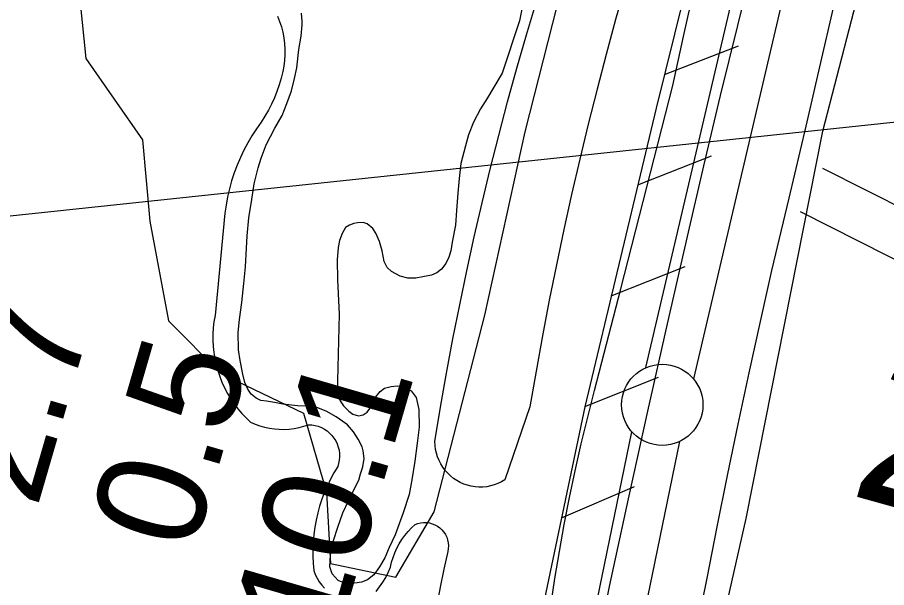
# Model space of a CAD drawing. Extents: x 3683402 to 3721514, y 487807 to 513565.
# Drawn here: x 3712689 to 3713224, y 500339 to 500690 of the extents above; entities that cross this region are included whole.
import ezdxf

# ---------------------------------------------------------------- set-up
doc = ezdxf.new("R2010")
doc.units = 0
for name, color, linetype in [('V-BORW-LINE', 7, 'Continuous'), ('V-FLOD-BASE', 7, 'Continuous'), ('V-LEVE-TOET', 7, 'Continuous'), ('V-RIVR-FERY', 7, 'Continuous'), ('V-RIVR-RANG', 7, 'Continuous'), ('V-ROAD-CNTR', 7, 'Continuous'), ('V-RRAP-FSHR', 7, 'Continuous'), ('V-SITE-VEGE', 7, 'Continuous'), ('V-SURV-IDEN', 7, 'Continuous'), ('V-SURV-LINE', 7, 'Continuous'), ('V-TOPO-SHOR', 7, 'Continuous')]:
    doc.layers.add(name, color=color, linetype=linetype)

msp = doc.modelspace()

# ---------------------------------------------------------------- linework, layer by layer
at = {"layer": 'V-BORW-LINE'}
msp.add_lwpolyline([(3712629.97, 500885.41), (3712712.37, 500813.42), (3712723.09, 500745.1), (3712731.15, 500664.32), (3712765.95, 500614.19), (3712770.56, 500564.2), (3712781.98, 500502.79), (3712814.26, 500470.41), (3712865.03, 500446.04), (3712879.1, 500397.32), (3712881.58, 500353.67), (3712921.82, 500345.1), (3712945.37, 500385.39), (3712976.55, 500506.29), (3713001.35, 500619.12), (3713026.85, 500719.14), (3713052.88, 500817.28), (3713072.2, 500883.09), (3713091.68, 500958.18), (3713111.99, 501043.04)], dxfattribs=at)
at = {"layer": 'V-FLOD-BASE'}
msp.add_lwpolyline([(3713223.09, 501076.27), (3713213.56, 501035.53), (3713204.2, 500994.76), (3713187.55, 500920.08), (3713170.66, 500845.45), (3713153.54, 500770.87), (3713142.61, 500727.76), (3713131.89, 500684.59), (3713121.36, 500641.38), (3713111.04, 500598.12), (3713100.92, 500554.81), (3713088.7, 500501.04), (3713076.64, 500447.24), (3713064.74, 500393.41), (3713052.99, 500339.54), (3713047.58, 500313.15)], dxfattribs=at)
at = {"layer": 'V-LEVE-TOET'}
for points in [[(3713277.95, 501049.16), (3713272.79, 501028.47), (3713267.43, 501007.84), (3713261.85, 500987.26), (3713256.08, 500966.74), (3713246.83, 500931.78), (3713237.83, 500896.75), (3713229.07, 500861.66), (3713220.55, 500826.51), (3713212.27, 500791.3), (3713204.24, 500756.04), (3713194.36, 500711.52), (3713184.29, 500667.04), (3713174.03, 500622.61), (3713163.56, 500578.23), (3713152.91, 500533.89), (3713145.81, 500502.42), (3713138.89, 500470.91), (3713132.15, 500439.35), (3713125.59, 500407.77), (3713119.21, 500376.14), (3713113.01, 500344.48), (3713102.04, 500289.94)], [(3713017.11, 500327.63), (3713019.64, 500344.32), (3713022.41, 500360.98), (3713025.41, 500377.59), (3713028.66, 500394.16), (3713032.13, 500410.67), (3713035.85, 500427.14), (3713039.8, 500443.56), (3713043.98, 500459.91), (3713060.12, 500522.46), (3713076.19, 500585.04), (3713092.17, 500647.63), (3713098.76, 500677.85), (3713105.56, 500708.03)]]:
    msp.add_lwpolyline(points, dxfattribs=at)
at = {"layer": 'V-RIVR-FERY'}
msp.add_lwpolyline([(3710269.03, 500311.07), (3714622.71, 500773.22)], dxfattribs=at)
at = {"layer": 'V-ROAD-CNTR'}
for points in [[(3713009.46, 499793.9), (3713067.04, 500042.91), (3713093.56, 500188.37), (3713137.19, 500381.26), (3713184.45, 500619.44), (3713228.39, 500790), (3713275.62, 500975.17), (3713314.94, 501148.65), (3713351.76, 501305.17), (3713376.05, 501412.28), (3713396.6, 501490.5), (3713419.75, 501576.17), (3713457.87, 501695.65), (3713521.56, 501879.03), (3713579.56, 502034.86), (3713618.36, 502142.01), (3713656.24, 502241.27)], [(3713184.11, 500596.87), (3713237.81, 500569.61), (3713335.97, 500521.81), (3713384.88, 500485.08), (3713414.25, 500455.34)], [(3713170.53, 500570.12), (3713224.45, 500542.75), (3713320.25, 500496.09), (3713365.09, 500462.42), (3713392.9, 500434.26)]]:
    msp.add_lwpolyline(points, dxfattribs=at)
at = {"layer": 'V-RRAP-FSHR'}
for p, q in [((3713087.06, 500654.46), (3713132.62, 500672.04)), ((3713070.61, 500586.42), (3713116.03, 500604.35)), ((3713054.32, 500518.34), (3713099.74, 500536.27)), ((3713038.02, 500450.26), (3713083.44, 500468.19)), ((3713023.73, 500381.74), (3713068.6, 500401))]:
    msp.add_line(p, q, dxfattribs=at)
for points in [[(3713215.38, 501199.52), (3713215.16, 501199.04), (3713190.66, 501097.86), (3713155.32, 500946.39), (3713121.46, 500793.54), (3713081.91, 500633.6), (3713037.95, 500449.97), (3713014.15, 500335.74), (3712985.58, 500167.62), (3712948.6, 500015.38), (3712895.06, 499793.38), (3712848.81, 499580.19), (3712803.55, 499393.18), (3712755.01, 499197.98), (3712695.24, 498963.88), (3712634.25, 498696.68), (3712581.54, 498471.38), (3712546.71, 498325.63), (3712531.16, 498260.67), (3712525.3, 498190.57), (3712522.23, 498095.14)], [(3713215.38, 501199.52), (3713215.16, 501199.04), (3713190.66, 501097.86), (3713155.32, 500946.39), (3713121.46, 500793.54), (3713081.91, 500633.6), (3713037.95, 500449.97), (3713014.15, 500335.74), (3712985.58, 500167.62), (3712982.13, 500153.43)]]:
    msp.add_lwpolyline(points, dxfattribs=at)
at = {"layer": 'V-SITE-VEGE'}
for points in [[(3713062.97, 500709.52), (3713056.95, 500688.17), (3713051.14, 500666.76), (3713045.53, 500645.3), (3713040.12, 500623.79), (3713034.93, 500602.23), (3713029.93, 500580.62), (3713025.14, 500558.96), (3713020.56, 500537.26), (3713016.18, 500515.52), (3713012.01, 500493.73), (3713008.05, 500471.91), (3713004.29, 500450.05), (3712988.81, 500404.97), (3712986.75, 500403.77), (3712984.58, 500402.74), (3712982.34, 500401.91), (3712980.04, 500401.28), (3712977.69, 500400.84), (3712975.3, 500400.6), (3712972.91, 500400.58), (3712970.53, 500400.75), (3712968.17, 500401.13), (3712965.85, 500401.71), (3712963.58, 500402.49), (3712961.4, 500403.46), (3712959.31, 500404.61), (3712957.32, 500405.94), (3712955.45, 500407.43), (3712953.72, 500409.08), (3712952.13, 500410.87), (3712950.71, 500412.79), (3712949.45, 500414.82), (3712948.38, 500416.96), (3712947.48, 500419.17), (3712946.79, 500421.46), (3712946.29, 500423.8), (3712945.99, 500426.17), (3712945.9, 500428.57), (3712949.37, 500449.67), (3712953.06, 500470.73), (3712956.97, 500491.75), (3712961.11, 500512.73), (3712965.47, 500533.67), (3712970.04, 500554.56), (3712974.84, 500575.4), (3712979.86, 500596.19), (3712985.1, 500616.92), (3712990.56, 500637.6), (3712996.23, 500658.22), (3713002.13, 500678.77), (3713008.24, 500699.27)], [(3712849.12, 500690.28), (3712850.38, 500687.04), (3712851.44, 500683.72), (3712852.29, 500680.34), (3712852.93, 500676.92), (3712853.35, 500673.46), (3712853.56, 500669.99), (3712853.55, 500666.5), (3712853.33, 500663.03), (3712852.89, 500659.58), (3712852.24, 500656.16), (3712851.25, 500652.04), (3712850.07, 500647.97), (3712848.7, 500643.97), (3712847.14, 500640.03), (3712845.39, 500636.17), (3712843.46, 500632.4), (3712841.36, 500628.73), (3712839.08, 500625.16), (3712836.14, 500621.01), (3712833.38, 500616.74), (3712830.8, 500612.35), (3712828.41, 500607.86), (3712826.22, 500603.26), (3712824.24, 500598.58), (3712822.45, 500593.81), (3712820.87, 500588.97)], [(3712820.87, 500588.97), (3712819.5, 500584.07), (3712818.35, 500579.11), (3712817.4, 500574.11), (3712816.68, 500569.07), (3712810.65, 500506.07), (3712810.01, 500502.32), (3712809.57, 500498.55), (3712809.34, 500494.75), (3712809.32, 500490.94), (3712809.51, 500487.14), (3712809.9, 500483.36), (3712810.5, 500479.61), (3712811.31, 500475.89), (3712812.31, 500472.22), (3712813.52, 500468.61), (3712814.92, 500465.07), (3712816.51, 500461.62), (3712818.29, 500458.25), (3712820.24, 500454.99), (3712822.38, 500451.84), (3712824.68, 500448.81), (3712827.14, 500445.92), (3712829.76, 500443.16), (3712832.53, 500440.54), (3712835.33, 500439.33), (3712838.2, 500438.3), (3712841.13, 500437.47), (3712844.12, 500436.83), (3712847.13, 500436.39), (3712850.18, 500436.16), (3712853.23, 500436.12), (3712856.27, 500436.29), (3712859.3, 500436.66), (3712862.3, 500437.23), (3712865.25, 500438), (3712868.15, 500438.96), (3712870.19, 500438.84), (3712872.2, 500438.51), (3712874.17, 500437.97), (3712876.06, 500437.22), (3712877.87, 500436.27), (3712879.57, 500435.13), (3712881.13, 500433.83), (3712882.55, 500432.36), (3712883.8, 500430.75), (3712884.88, 500429.02), (3712885.76, 500427.17), (3712886.45, 500425.25), (3712886.92, 500423.27), (3712887.19, 500421.24), (3712887.23, 500419.2), (3712887.06, 500417.17), (3712886.67, 500415.17), (3712886.08, 500413.22), (3712883.78, 500409.4), (3712881.65, 500405.48), (3712879.71, 500401.46), (3712877.94, 500397.37), (3712876.37, 500393.2), (3712874.98, 500388.96), (3712873.78, 500384.67), (3712872.78, 500380.33), (3712871.97, 500375.94), (3712871.36, 500371.53), (3712870.95, 500367.09), (3712870.74, 500362.63), (3712870.73, 500358.18), (3712870.92, 500353.72), (3712871.31, 500349.28), (3712872.27, 500346.9), (3712873.42, 500344.6), (3712874.76, 500342.4), (3712876.28, 500340.33), (3712877.98, 500338.4)], [(3712927.38, 500370.81), (3712929.34, 500373.19), (3712931.44, 500375.45), (3712933.69, 500377.56), (3712935.37, 500378.18), (3712937.12, 500378.6), (3712938.9, 500378.79), (3712940.69, 500378.77), (3712942.47, 500378.52), (3712944.2, 500378.06), (3712945.86, 500377.39), (3712947.43, 500376.52), (3712948.88, 500375.47), (3712950.19, 500374.24), (3712951.34, 500372.87), (3712952.31, 500371.36), (3712953.09, 500369.75), (3712953.66, 500368.05), (3712954.02, 500366.3), (3712954.17, 500364.51), (3712954.09, 500362.72), (3712953.8, 500360.95), (3712951.36, 500350.03), (3712949.14, 500339.06), (3712947.12, 500328.05)], [(3712909.75, 500336.46), (3712911.88, 500339.19), (3712913.83, 500342.06), (3712915.59, 500345.04), (3712917.15, 500348.13), (3712918.51, 500351.32), (3712919.22, 500354.32), (3712920.12, 500357.27), (3712921.22, 500360.15), (3712922.5, 500362.96), (3712923.96, 500365.68), (3712925.58, 500368.3), (3712927.38, 500370.81)]]:
    msp.add_lwpolyline(points, dxfattribs=at)
at = {"layer": 'V-SURV-LINE'}
for points in [[(3713075.59, 500474.07), (3713326.66, 501545.59)], [(3713355.88, 501538.77), (3713104.8, 500467.25)], [(3712983.63, 500029.65), (3713066.92, 500434.65)], [(3713096.3, 500428.59), (3713013.01, 500023.59)]]:
    msp.add_lwpolyline(points, dxfattribs=at)
msp.add_circle((3713085.64, 500451.2), 25, dxfattribs=at)
at = {"layer": 'V-TOPO-SHOR'}
for points in [[(3713016.99, 500781.48), (3712997.81, 500687.46), (3712987.12, 500655.16), (3712981.4, 500645.5), (3712978.11, 500639.98), (3712973.82, 500633.22), (3712969.51, 500625.07), (3712966.46, 500617.31), (3712964.68, 500610.52), (3712961.86, 500599.55), (3712960.74, 500590.51), (3712959.9, 500581.47), (3712959.04, 500570.75), (3712958.48, 500561.71), (3712956.5, 500551.29), (3712955.72, 500546.01), (3712954.4, 500541.99), (3712952.67, 500538.11), (3712949.83, 500534.67), (3712947, 500532.49), (3712943.77, 500530.87), (3712938.46, 500529.84), (3712934.13, 500529.07), (3712929.12, 500529.01), (3712924.54, 500530.34), (3712919.15, 500533.21), (3712916.54, 500535.76), (3712914.65, 500539.27), (3712913.5, 500545.98), (3712911.78, 500551.58), (3712909.63, 500556.77), (3712907.59, 500559.73), (3712904.15, 500562.57), (3712901.65, 500563.3), (3712898.31, 500563.08), (3712896.07, 500562.83), (3712893.41, 500561.76), (3712890.88, 500560.27), (3712888.73, 500556.54), (3712887.27, 500552.24), (3712886.36, 500547.94), (3712885.68, 500540.29), (3712885.91, 500528.02), (3712886.97, 500506.97), (3712886.04, 500466.02), (3712886.18, 500457.1), (3712887.66, 500453.73), (3712889.56, 500450.64), (3712892.85, 500447.24), (3712895.47, 500445.53), (3712898.94, 500444.49), (3712901.73, 500445.01), (3712904.26, 500446.64), (3712906.54, 500449.81), (3712908, 500453.41), (3712909.57, 500456.17), (3712912.13, 500459.34), (3712914.95, 500461.38), (3712918.87, 500462.43)], [(3712918.87, 500462.43), (3712922.77, 500462.79), (3712926.39, 500462.45), (3712931.23, 500459.87), (3712934.23, 500455.78), (3712935.92, 500448.37), (3712936.17, 500437.36), (3712935.03, 500427.62), (3712933.6, 500416.5), (3712931.75, 500405.1), (3712930.08, 500396.07), (3712926.42, 500384.84), (3712921.32, 500371.13), (3712917.72, 500363.38), (3712914.97, 500357.16), (3712911.82, 500351.63), (3712908.4, 500346.67), (3712904.44, 500343.53), (3712900.8, 500342.06), (3712896.61, 500341.56), (3712889.92, 500341.67), (3712886.33, 500343.12), (3712882.63, 500347.22), (3712881.16, 500351.56), (3712881.56, 500358.94), (3712883.51, 500367.83), (3712886.15, 500376.01), (3712889.21, 500384.73), (3712892.67, 500392.07), (3712896.42, 500399.81), (3712899, 500404.78), (3712900.18, 500408.67), (3712901.5, 500412.97), (3712902.28, 500418.11), (3712901.8, 500422.85), (3712901.14, 500425.37), (3712898.71, 500430.01), (3712895.85, 500434.65), (3712892.02, 500438.89), (3712889.27, 500441.03), (3712885.13, 500443.88), (3712879.06, 500447.32), (3712873.24, 500449.5), (3712866.84, 500450.44), (3712861.27, 500450.66), (3712852.37, 500451.64), (3712847.23, 500452.56), (3712842.23, 500453.47), (3712838.89, 500453.94), (3712835.85, 500455.25), (3712832.82, 500457.66), (3712830.92, 500460.76), (3712829.04, 500464.97), (3712827.72, 500470.01), (3712826.04, 500478.39), (3712825.17, 500484.95), (3712824.92, 500495.69), (3712825.61, 500503.76), (3712827.17, 500514.18), (3712828.33, 500525.87), (3712829.46, 500536.02), (3712829.93, 500547.58), (3712830.32, 500555.1), (3712831.47, 500566.23), (3712833.19, 500577.48), (3712834.73, 500587.07), (3712837.25, 500596.92), (3712839.02, 500602.89), (3712842.08, 500611.2), (3712847.39, 500621.29), (3712849.69, 500625.29), (3712851.98, 500629.16), (3712854.88, 500636.64), (3712857.65, 500644.39), (3712859.58, 500651.89), (3712860.94, 500658.42), (3712862.09, 500669.68), (3712863.62, 500678.02), (3712864.29, 500684.98), (3712864.18, 500687.07), (3712863.84, 500692.09)]]:
    msp.add_lwpolyline(points, dxfattribs=at)

# ---------------------------------------------------------------- texts
at = {"layer": 'V-RIVR-RANG'}
for s, p in [('2.7', (3712701.1, 500386.96)), ('0.5', (3712797.2, 500359.29)), ('10.1', (3712884.68, 500301.98))]:
    msp.add_text(s, height=67, rotation=73.7983, dxfattribs=at).set_placement(p)
at = {"layer": 'V-SURV-IDEN'}
msp.add_text('230+02.0', height=100, rotation=344.4073, dxfattribs=at).set_placement((3713198.99, 500396.41))

doc.saveas('drawing.dxf')
